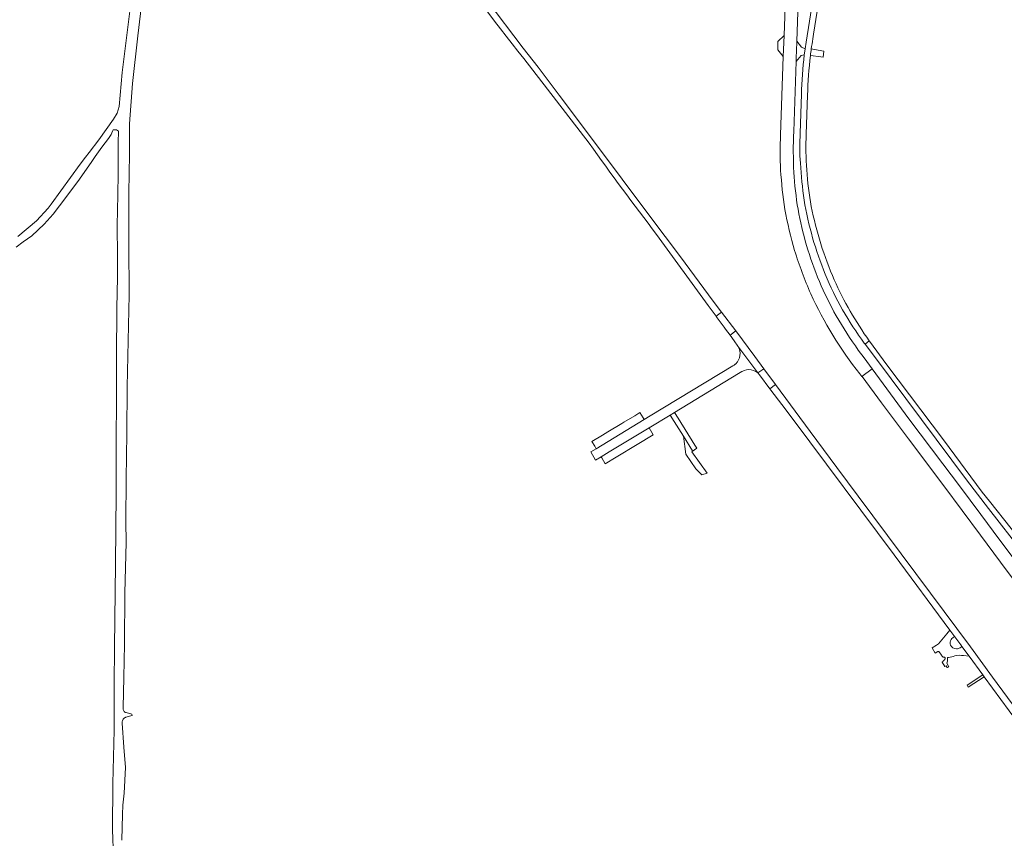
# Model space of a CAD drawing. Header units: metres. Extents: x 166325 to 190320, y 381923 to 404576.
# Tile 579 of 656: x 170715 to 171294, y 395266 to 395747. Entities that reach past the tile are written whole.
import ezdxf

# ---------------------------------------------------------------- set-up
doc = ezdxf.new("R2010")
doc.units = ezdxf.units.M
for name, color, linetype, lineweight in [('B-WE-OG-WATER_BEEK-GV', 8, 'Continuous', 18), ('B-WE-VH-VERHARDING_ASFALT-GV', 8, 'Continuous', 18), ('B-WE-VH-VERHARDING_BETONSTRAATSTEEN-GV', 8, 'Continuous', 18), ('B-WE-VH-VERHARDING_FUNDERING_ZAND-GV', 8, 'Continuous', 18)]:
    doc.layers.add(name, color=color, linetype=linetype, lineweight=lineweight)

msp = doc.modelspace()

# ---------------------------------------------------------------- linework, layer by layer
at = {"layer": 'B-WE-OG-WATER_BEEK-GV', "flags": 128}
for points in [[(170781.102, 395763.332), (170775.109, 395716.089), (170773.386, 395696.2), (170772.17, 395692.215), (170770.087, 395688.663), (170761.403, 395676.606), (170755.705, 395669.091), (170753.671, 395666.408), (170750.529, 395662.264), (170733.504, 395638.803), (170731.608, 395636.44), (170724.765, 395629.022), (170713.838, 395619.681)], [(170774.862, 395264.815), (170775.33, 395279.893), (170775.622, 395285.438), (170776.313, 395292.409), (170777.038, 395307.643), (170776.065, 395319.621), (170775.163, 395333.579), (170775.141, 395334.096), (170775.198, 395334.61), (170775.335, 395335.109), (170775.546, 395335.581), (170775.827, 395336.014), (170776.172, 395336.4), (170776.573, 395336.727), (170777.018, 395336.989), (170777.318, 395337.118), (170780.954, 395338.087), (170780.92, 395339.012), (170777.416, 395339.831), (170777.014, 395339.984), (170776.648, 395340.209), (170776.329, 395340.498), (170776.069, 395340.84), (170775.877, 395341.225), (170775.759, 395341.639), (170775.719, 395342.067), (170775.72, 395342.09), (170775.703, 395342.894), (170776.054, 395360.53), (170776.595, 395380.156), (170776.743, 395410.359), (170777.416, 395439.926), (170777.387, 395452.241), (170777.541, 395477.348), (170777.891, 395503.846), (170778.169, 395531.375), (170779.2, 395585.382), (170779.089, 395614.737), (170779.041, 395645.304), (170779.372, 395668.113), (170779.499, 395686.043), (170781.285, 395709.587), (170784.353, 395737.767), (170786.966, 395759.228)], [(170712.881, 395613.453), (170716.95, 395616.576), (170722.003, 395620.084), (170729.274, 395627.044), (170734.621, 395632.919), (170742.127, 395642.639), (170750.032, 395653.458), (170757.275, 395663.768), (170759.362, 395666.738), (170763.219, 395672.228), (170767.044, 395677.279), (170768.66, 395679.64), (170769.527, 395681.651), (170769.905, 395682.348), (170770.566, 395682.485), (170771.732, 395682.456), (170772.462, 395682.123), (170772.98, 395681.598), (170773.087, 395680.331), (170772.778, 395676.439), (170772.712, 395670.619), (170772.747, 395656.76), (170772.586, 395644.234), (170772.145, 395626.258), (170772.478, 395608.195), (170772.306, 395595.747), (170771.966, 395577.626), (170771.806, 395548.751), (170771.847, 395519.866), (170771.567, 395503.797), (170771.611, 395468.902), (170771.19, 395427.086), (170770.63, 395378.318), (170770.464, 395356.295), (170770.412, 395329.54), (170769.69, 395298.146), (170769.373, 395270.948), (170769.986, 395254.81)]]:
    msp.add_lwpolyline(points, dxfattribs=at)
at = {"layer": 'B-WE-VH-VERHARDING_ASFALT-GV', "flags": 128}
for points in [[(171181.032, 395735.899), (171181.506, 395738.738), (171198.435, 395845.874), (171196.834, 395846.128), (171195.122, 395846.4), (171195.024, 395846.413), (171177.062, 395734.017), (171176.48, 395730.006), (171176.455, 395729.833), (171176.03, 395726.529)], [(171169.814, 395681.423), (171171.247, 395722.679), (171171.311, 395724.536), (171171.641, 395734.025), (171171.662, 395734.621), (171174.433, 395814.435)], [(171166.276, 395798.574), (171164.147, 395737.798), (171163.719, 395725.575), (171162.106, 395679.516)], [(171103.245, 395607.742), (171085.228, 395631.735), (171052.678, 395675.216), (171032.013, 395702.841), (171019.561, 395719.229), (171010.869, 395730.449), (170989.392, 395758.69)], [(171011.242, 395724.289), (171049.672, 395674.514)], [(171174.417, 395703.291), (171173.61, 395680.498)], [(171177.169, 395679.967), (171177.965, 395702.857)], [(171089.269, 395620.941), (171119.459, 395579.167), (171124.164, 395572.888), (171127.434, 395575.32), (171122.413, 395581.759), (171103.245, 395607.742)], [(171211.3, 395557.05), (171211.736, 395556.47), (171214.226, 395558.342)], [(171208.67, 395538.919), (171209.775, 395537.433), (171215.849, 395541.951), (171211.13, 395548.39), (171207.782, 395552.958)], [(171304.314, 395336.745), (171286.634, 395360.65), (171273.671, 395378.437), (171250.28, 395410.037), (171207.798, 395467.003), (171195.145, 395483.887), (171179.485, 395505.016), (171159.169, 395532.644), (171155.84, 395530.196), (171156.457, 395529.372), (171162.815, 395520.878), (171169.418, 395512.057), (171228.879, 395432.621), (171261.582, 395388.332), (171264.448, 395384.451), (171268.026, 395379.606), (171268.675, 395378.72), (171272.841, 395373.028), (171280.969, 395361.979), (171281.72, 395360.958), (171306.261, 395327.597)]]:
    msp.add_lwpolyline(points, dxfattribs=at)
at = {"layer": 'B-WE-VH-VERHARDING_ASFALT-GV'}
for points in [[(170957.536, 395795.719, 0.0140006), (171011.242, 395724.289)], [(171180.158, 395730.016, -0.0061107), (171181.032, 395735.899)], [(171176.03, 395726.529, 0.025521), (171174.417, 395703.291)], [(171177.965, 395702.857, -0.0234433), (171179.646, 395726.018)], [(171162.106, 395679.516, 0.0306014), (171162.124, 395658.798)], [(171169.925, 395657.423, -0.0236249), (171169.814, 395681.423)], [(171173.61, 395680.498, 0.0283318), (171173.733, 395662.744)], [(171177.478, 395658.915, -0.0277879), (171177.169, 395679.967)], [(171049.672, 395674.514, 0.0103909), (171089.269, 395620.941)], [(171173.733, 395662.744, 0.0189846), (171175.907, 395641.149)], [(171162.124, 395658.798, 0.0243159), (171164.678, 395635.686)], [(171177.355, 395614.492, -0.0585587), (171169.925, 395657.423)], [(171180.135, 395637.329, -0.0323819), (171177.478, 395658.915)], [(171175.907, 395641.149, 0.0537137), (171188.317, 395597.508)], [(171193.624, 395594.202, -0.0520055), (171180.135, 395637.329)], [(171164.678, 395635.686, 0.0279829), (171170.352, 395611.455)], [(171194.842, 395573.064, -0.0567459), (171177.355, 395614.492)], [(171170.352, 395611.455, 0.0295464), (171179.865, 395586.106)], [(171188.317, 395597.508, 0.0603272), (171211.3, 395557.05)], [(171214.226, 395558.342, -0.0475065), (171193.624, 395594.202)], [(171179.865, 395586.106, 0.0609773), (171208.67, 395538.919)], [(171207.782, 395552.958, -0.0256619), (171194.842, 395573.064)]]:
    msp.add_lwpolyline(points, format="xyb", dxfattribs=at)
at = {"layer": 'B-WE-VH-VERHARDING_ASFALT-GV', "flags": 128}
for points in [[(171127.434, 395575.32), (171124.164, 395572.888), (171124.899, 395571.89), (171128.943, 395566.398), (171129.806, 395565.226), (171132.406, 395561.656), (171135.79, 395564.233)], [(171135.79, 395564.233), (171132.406, 395561.656), (171134.766, 395558.416), (171137.059, 395555.183), (171148.826, 395539.565), (171152.176, 395542.021), (171146.891, 395549.241)], [(171284.941, 395464.24), (171280.653, 395469.496), (171257.785, 395500.1), (171224.593, 395544.212), (171214.381, 395558.123), (171214.303, 395558.232), (171214.226, 395558.342), (171211.736, 395556.47), (171215.492, 395551.473), (171227.116, 395536.007), (171271.447, 395476.609), (171284.377, 395459.741), (171304.444, 395433.99), (171320.429, 395413.869), (171323.096, 395415.869)], [(171152.176, 395542.021), (171148.826, 395539.565), (171149.649, 395538.473), (171155.84, 395530.196), (171159.169, 395532.644)], [(171215.849, 395541.951), (171209.775, 395537.433), (171209.986, 395537.39), (171221.51, 395521.96), (171237.2, 395500.882), (171258.076, 395473.078), (171279.533, 395444.193), (171295.355, 395423.092), (171305.458, 395409.568), (171309.081, 395412.27), (171309.788, 395412.797), (171311.451, 395414.005), (171301.806, 395426.97), (171290.972, 395441.28), (171279.755, 395456.277), (171267.183, 395473.127), (171257.422, 395486.059), (171237.405, 395512.54)]]:
    msp.add_lwpolyline(points, close=True, dxfattribs=at)
at = {"layer": 'B-WE-VH-VERHARDING_BETONSTRAATSTEEN-GV', "flags": 128}
for points in [[(171164.147, 395737.798), (171160.548, 395734.302), (171160.411, 395729.458), (171163.719, 395725.575)], [(171176.455, 395729.833), (171176.48, 395730.006), (171174.379, 395730.93), (171171.662, 395734.621), (171171.641, 395734.025), (171171.311, 395724.536), (171171.247, 395722.679), (171174.158, 395726.135), (171176.03, 395726.529)], [(171081.955, 395512.09), (171081.268, 395513.203), (171079.413, 395516.21), (171076.399, 395514.393), (171070.052, 395510.536), (171068.846, 395509.818), (171060.542, 395504.809), (171057.521, 395503.009), (171051.231, 395499.171), (171052.863, 395496.472), (171053.751, 395495.003)], [(171112.877, 395495.269), (171111.731, 395497.102), (171101.839, 395512.918), (171099.723, 395516.302), (171097.157, 395514.755), (171099.506, 395511.01), (171104.995, 395502.256), (171110.358, 395493.704), (171110.012, 395493.444), (171110.085, 395493.342)], [(171074.872, 395495.648), (171077.862, 395497.504), (171087.24, 395503.193), (171084.826, 395507.276), (171061.317, 395493.084), (171056.613, 395490.244), (171057.021, 395489.566), (171059.101, 395486.109), (171065.505, 395489.967), (171068.457, 395491.788)], [(171109.874, 395493.197), (171110.085, 395493.342), (171110.012, 395493.444), (171110.358, 395493.704), (171104.995, 395502.256), (171106.401, 395491.719), (171112.313, 395483.18), (171115.823, 395479.645), (171119, 395480.659)], [(171281.72, 395360.958), (171280.969, 395361.979), (171271.751, 395355.892), (171272.418, 395354.811)]]:
    msp.add_lwpolyline(points, close=True, dxfattribs=at)
at = {"layer": 'B-WE-VH-VERHARDING_BETONSTRAATSTEEN-GV'}
for points in [[(171137.059, 395555.183, -0.3568989), (171135.756, 395544.914)], [(171135.418, 395544.611, -0.05124), (171134.038, 395543.666)], [(171135.756, 395544.914, -0.0140838), (171135.418, 395544.611)], [(171139.443, 395540.419, -0.370357), (171149.649, 395538.473)], [(171262.034, 395379.558, -0.2218018), (171262.364, 395382.777)], [(171262.364, 395382.777, -0.180416), (171264.448, 395384.451)], [(171265.425, 395377.27, -0.2971036), (171262.034, 395379.558)], [(171266.531, 395377.452, -0.0577892), (171265.425, 395377.27)], [(171268.675, 395378.72, -0.1295795), (171266.531, 395377.452)], [(171264.497, 395373.237, -0.0958538), (171269.63, 395373.343)]]:
    msp.add_lwpolyline(points, format="xyb", dxfattribs=at)
at = {"layer": 'B-WE-VH-VERHARDING_BETONSTRAATSTEEN-GV', "flags": 128}
for points in [[(171149.649, 395538.473), (171148.826, 395539.565), (171137.059, 395555.183)], [(171134.038, 395543.666), (171085.531, 395514.258), (171081.955, 395512.09), (171053.751, 395495.003), (171050.578, 395493.055), (171053.417, 395488.322), (171056.613, 395490.244)], [(171056.613, 395490.244), (171061.317, 395493.084), (171084.826, 395507.276), (171097.157, 395514.755), (171099.723, 395516.302), (171137.371, 395539.158), (171139.277, 395540.318), (171139.443, 395540.419)], [(171264.448, 395384.451), (171261.582, 395388.332), (171259.79, 395386.152), (171254.833, 395380.336), (171253.793, 395379.534), (171251.168, 395377.932), (171252.911, 395374.734), (171254.576, 395375.716), (171254.664, 395375.736), (171254.927, 395375.741), (171255.18, 395375.667), (171255.399, 395375.521), (171256.695, 395373.54), (171256.827, 395373.278), (171257.071, 395372.946), (171257.374, 395372.668), (171257.725, 395372.453), (171258.427, 395372.37), (171258.564, 395372.34), (171258.736, 395372.233), (171258.855, 395372.069), (171258.875, 395371.79), (171258.823, 395371.471), (171258.695, 395371.175), (171258.499, 395370.918), (171258.245, 395370.718), (171257.951, 395370.586), (171257.633, 395370.53), (171257.875, 395370.119), (171257.071, 395369.645), (171257.165, 395369.468), (171258.637, 395366.893), (171259.439, 395367.346), (171260.033, 395366.293), (171260.199, 395366.397), (171261.015, 395366.823), (171259.72, 395368.999), (171259.929, 395369.459), (171260.117, 395370.044), (171260.226, 395370.649), (171260.256, 395371.263), (171260.207, 395371.876), (171260.219, 395372.024), (171260.305, 395372.167), (171260.446, 395372.256), (171260.874, 395372.284), (171261.807, 395372.406), (171262.726, 395372.606), (171263.625, 395372.884), (171264.497, 395373.237)], [(171269.63, 395373.343), (171272.841, 395373.028), (171268.675, 395378.72)]]:
    msp.add_lwpolyline(points, dxfattribs=at)
at = {"layer": 'B-WE-VH-VERHARDING_FUNDERING_ZAND-GV'}
msp.add_lwpolyline([(171180.158, 395730.016, 0.0044926), (171179.646, 395726.018)], format="xyb", dxfattribs=at)
at = {"layer": 'B-WE-VH-VERHARDING_FUNDERING_ZAND-GV', "flags": 128}
for points in [[(171185.834, 395725.283), (171187.145, 395725.174), (171187.527, 395728.751), (171186.335, 395728.882), (171180.158, 395730.016)], [(171179.646, 395726.018), (171185.834, 395725.283)]]:
    msp.add_lwpolyline(points, dxfattribs=at)

doc.saveas('drawing.dxf')
